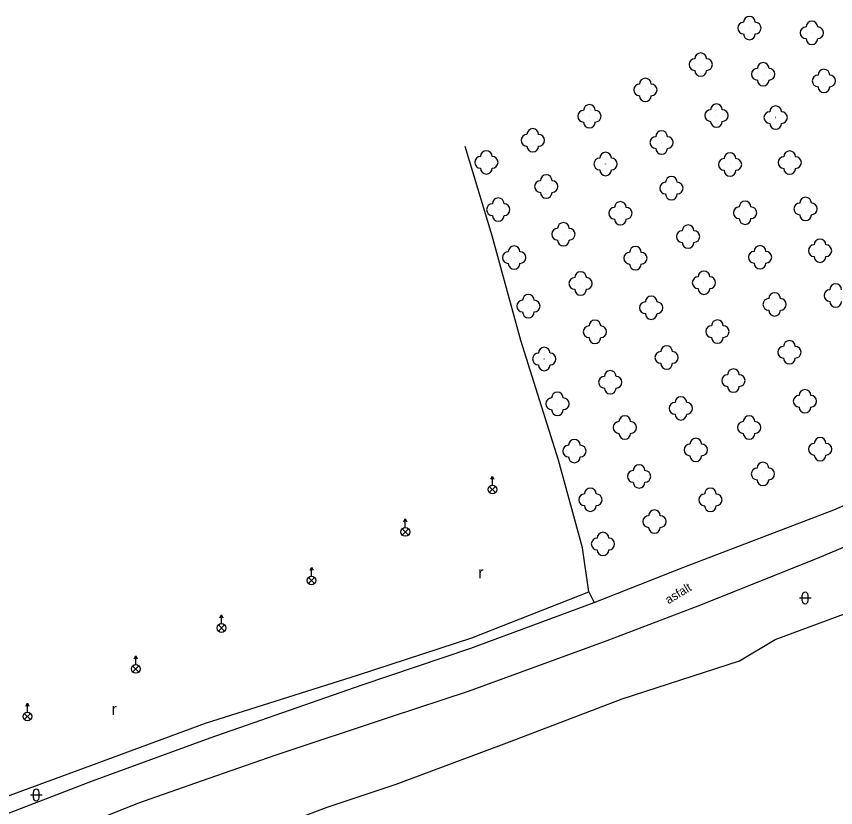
# Model space of a CAD drawing. Extents: x -582188 to -561562, y -1187250 to -1183500.
# Drawn here: x -577811.9 to -577741.8, y -1185710.7 to -1185642.9 of the extents above; entities that cross this region are included whole.
import ezdxf

# ---------------------------------------------------------------- set-up
doc = ezdxf.new("R2010")
doc.units = 0
for name, color, linetype in [('POMOC_POPIS', 7, 'Continuous'), ('ROZHRANÍ_PLOCH', 7, 'Continuous'), ('ZELEŇ', 7, 'Continuous'), ('ZN_BP', 7, 'Continuous'), ('ZN_KULTUR', 7, 'Continuous')]:
    doc.layers.add(name, color=color, linetype=linetype)

msp = doc.modelspace()

# ---------------------------------------------------------------- linework, layer by layer
at = {"layer": 'ROZHRANÍ_PLOCH'}
for points in [[(-577934.98, -1185788.93), (-577922.39, -1185779.43), (-577910.43, -1185770.51), (-577893.11, -1185758.26), (-577883.32, -1185751.68), (-577873.63, -1185745.71), (-577864.33, -1185739.7), (-577860.3, -1185737.42), (-577856.62, -1185735.17), (-577845.85, -1185728.76), (-577834.85, -1185722.41), (-577823.08, -1185716.15), (-577813.88, -1185711.68), (-577805.4, -1185708.45), (-577795.34, -1185704.75), (-577782.31, -1185700.21), (-577773, -1185697.06), (-577762.45, -1185693.15), (-577754.63, -1185690.08), (-577741.93, -1185685.22), (-577727.98, -1185679.12), (-577716.7, -1185673.6), (-577701.55, -1185665.61), (-577688.42, -1185658.36)], [(-577815.35, -1185716.16), (-577809.76, -1185713.64), (-577805.17, -1185711.82), (-577801.53, -1185710.35), (-577796, -1185708.41), (-577789.76, -1185706.23), (-577779.8, -1185702.92), (-577773.2, -1185700.75), (-577761.34, -1185696.41), (-577753.53, -1185693.43), (-577743.31, -1185689.35), (-577735.27, -1185685.96), (-577731.49, -1185684.54), (-577727.47, -1185682.75), (-577721.11, -1185679.65), (-577712.24, -1185675.11), (-577703.62, -1185670.6), (-577692.9, -1185664.89), (-577683.23, -1185659.71)]]:
    msp.add_lwpolyline(points, dxfattribs=at)
at = {"layer": 'ZELEŇ'}
for points in [[(-577762.89, -1185692.25), (-577763.45, -1185688.46), (-577765.49, -1185680.97), (-577768.74, -1185670.71), (-577771.17, -1185661.74), (-577773.49, -1185654.07)], [(-577825.25, -1185676.29), (-577821.98, -1185686.15), (-577820.16, -1185691.72), (-577817.16, -1185699.87), (-577815.1, -1185705.74), (-577813.34, -1185709.99), (-577806.11, -1185707.33), (-577795.73, -1185703.49), (-577782.62, -1185699.36), (-577772.91, -1185696.19), (-577762.89, -1185692.25), (-577762.45, -1185693.15)], [(-577795.22, -1185729.02), (-577801.19, -1185722.95), (-577805.26, -1185718.19), (-577799.46, -1185715.85), (-577793.47, -1185713.82), (-577790.74, -1185712.75), (-577785.3, -1185710.7), (-577779.39, -1185708.72), (-577769.69, -1185705.1), (-577760.04, -1185701.42), (-577750.01, -1185698.16), (-577746.94, -1185696.33), (-577740.22, -1185693.84), (-577727.59, -1185688.94), (-577722.48, -1185693.94)]]:
    msp.add_lwpolyline(points, dxfattribs=at)
for centre in [(-577749.15, -1185643.93), (-577743.8, -1185644.34), (-577753.32, -1185647.06), (-577747.97, -1185647.89), (-577742.77, -1185648.46), (-577758.06, -1185649.23), (-577762.85, -1185651.49), (-577751.97, -1185651.43), (-577746.9, -1185651.6), (-577767.7, -1185653.55), (-577756.67, -1185653.74), (-577771.68, -1185655.44), (-577761.47, -1185655.58), (-577750.81, -1185655.62), (-577745.7, -1185655.46), (-577766.55, -1185657.51), (-577755.83, -1185657.65), (-577770.66, -1185659.49), (-577744.34, -1185659.43), (-577760.2, -1185659.8), (-577749.52, -1185659.76), (-577765.08, -1185661.6), (-577754.4, -1185661.8), (-577743.1, -1185663.01), (-577769.3, -1185663.6), (-577758.91, -1185663.65), (-577748.24, -1185663.57), (-577763.61, -1185665.82), (-577753.04, -1185665.75), (-577768.08, -1185667.76), (-577757.56, -1185667.9), (-577746.99, -1185667.61), (-577762.38, -1185669.96), (-577751.89, -1185669.94), (-577745.72, -1185671.71), (-577766.72, -1185672.29), (-577756.24, -1185672.16), (-577750.52, -1185674.14), (-577761.07, -1185674.28), (-577765.59, -1185676.13), (-577744.39, -1185675.91), (-577755.02, -1185676.52), (-577759.82, -1185678.16), (-577749.17, -1185678.16), (-577764.14, -1185680.18), (-577753.74, -1185680.08), (-577743.09, -1185680.02), (-577758.6, -1185682.35), (-577747.99, -1185682.14), (-577762.77, -1185684.35), (-577752.49, -1185684.36), (-577757.28, -1185686.22), (-577761.69, -1185688.14)]:
    msp.add_circle(centre, 0.0005, dxfattribs=at)
for centre, start, end in [((-577749.15, -1185643.43), 0, 179.99999), ((-577743.8, -1185643.84), 0, 179.99999), ((-577749.65, -1185643.93), 89.99999, 269.99999), ((-577748.65, -1185643.93), 270, 89.99999), ((-577744.3, -1185644.34), 89.99999, 269.99999), ((-577743.3, -1185644.34), 270, 89.99999), ((-577749.15, -1185644.43), 179.99999, 359.99999), ((-577743.8, -1185644.84), 179.99999, 359.99999), ((-577753.32, -1185646.56), 0, 179.99999), ((-577753.82, -1185647.06), 89.99999, 269.99999), ((-577752.82, -1185647.06), 270, 89.99999), ((-577747.97, -1185647.39), 0, 179.99999), ((-577753.32, -1185647.56), 179.99999, 359.99999), ((-577748.47, -1185647.89), 89.99999, 269.99999), ((-577747.47, -1185647.89), 270, 89.99999), ((-577742.77, -1185647.96), 0, 179.99999), ((-577758.06, -1185648.73), 0, 179.99999), ((-577743.27, -1185648.46), 89.99999, 269.99999), ((-577742.27, -1185648.46), 270, 89.99999), ((-577758.56, -1185649.23), 89.99999, 269.99999), ((-577757.56, -1185649.23), 270, 89.99999), ((-577747.97, -1185648.39), 179.99999, 359.99999), ((-577742.77, -1185648.96), 179.99999, 359.99999), ((-577758.06, -1185649.73), 179.99999, 359.99999), ((-577763.35, -1185651.49), 89.99999, 269.99999), ((-577762.85, -1185650.99), 0, 179.99999), ((-577762.35, -1185651.49), 270, 89.99999), ((-577752.47, -1185651.43), 89.99999, 269.99999), ((-577751.97, -1185650.93), 0, 179.99999), ((-577751.47, -1185651.43), 270, 89.99999), ((-577747.4, -1185651.6), 89.99999, 269.99999), ((-577746.9, -1185651.1), 0, 179.99999), ((-577746.4, -1185651.6), 270, 89.99999), ((-577762.85, -1185651.99), 179.99999, 359.99999), ((-577751.97, -1185651.93), 179.99999, 359.99999), ((-577746.9, -1185652.1), 179.99999, 359.99999), ((-577768.2, -1185653.55), 89.99999, 269.99999), ((-577767.7, -1185653.05), 0, 179.99999), ((-577767.2, -1185653.55), 270, 89.99999), ((-577756.67, -1185653.24), 0, 179.99999), ((-577757.17, -1185653.74), 89.99999, 269.99999), ((-577756.17, -1185653.74), 270, 89.99999), ((-577771.68, -1185654.94), 0, 179.99999), ((-577767.7, -1185654.05), 179.99999, 359.99999), ((-577761.47, -1185655.08), 0, 179.99999), ((-577756.67, -1185654.24), 179.99999, 359.99999), ((-577745.7, -1185654.96), 0, 179.99999), ((-577772.18, -1185655.44), 89.99999, 269.99999), ((-577771.18, -1185655.44), 270, 89.99999), ((-577761.97, -1185655.58), 89.99999, 269.99999), ((-577760.97, -1185655.58), 270, 89.99999), ((-577751.31, -1185655.62), 89.99999, 269.99999), ((-577750.81, -1185655.12), 0, 179.99999), ((-577750.31, -1185655.62), 270, 89.99999), ((-577746.2, -1185655.46), 89.99999, 269.99999), ((-577745.2, -1185655.46), 270, 89.99999), ((-577771.68, -1185655.94), 179.99999, 359.99999), ((-577745.7, -1185655.96), 179.99999, 359.99999), ((-577766.55, -1185657.01), 0, 179.99999), ((-577761.47, -1185656.08), 179.99999, 359.99999), ((-577755.83, -1185657.15), 0, 179.99999), ((-577750.81, -1185656.12), 179.99999, 359.99999), ((-577767.05, -1185657.51), 89.99999, 269.99999), ((-577766.05, -1185657.51), 270, 89.99999), ((-577756.33, -1185657.65), 89.99999, 269.99999), ((-577755.33, -1185657.65), 270, 89.99999), ((-577766.55, -1185658.01), 179.99999, 359.99999), ((-577770.66, -1185658.99), 0, 179.99999), ((-577760.2, -1185659.3), 0, 179.99999), ((-577755.83, -1185658.15), 179.99999, 359.99999), ((-577749.52, -1185659.26), 0, 179.99999), ((-577744.34, -1185658.93), 0, 179.99999), ((-577771.16, -1185659.49), 89.99999, 269.99999), ((-577770.16, -1185659.49), 270, 89.99999), ((-577760.7, -1185659.8), 89.99999, 269.99999), ((-577759.7, -1185659.8), 270, 89.99999), ((-577750.02, -1185659.76), 89.99999, 269.99999), ((-577749.02, -1185659.76), 270, 89.99999), ((-577744.84, -1185659.43), 89.99999, 269.99999), ((-577743.84, -1185659.43), 270, 89.99999), ((-577770.66, -1185659.99), 179.99999, 359.99999), ((-577744.34, -1185659.93), 179.99999, 359.99999), ((-577765.08, -1185661.1), 0, 179.99999), ((-577760.2, -1185660.3), 179.99999, 359.99999), ((-577754.4, -1185661.3), 0, 179.99999), ((-577749.52, -1185660.26), 179.99999, 359.99999), ((-577765.58, -1185661.6), 89.99999, 269.99999), ((-577764.58, -1185661.6), 270, 89.99999), ((-577754.9, -1185661.8), 89.99999, 269.99999), ((-577753.9, -1185661.8), 270, 89.99999), ((-577765.08, -1185662.1), 179.99999, 359.99999), ((-577754.4, -1185662.3), 179.99999, 359.99999), ((-577743.1, -1185662.51), 0, 179.99999), ((-577769.3, -1185663.1), 0, 179.99999), ((-577758.91, -1185663.15), 0, 179.99999), ((-577748.24, -1185663.07), 0, 179.99999), ((-577743.6, -1185663.01), 89.99999, 269.99999), ((-577742.6, -1185663.01), 270, 89.99999), ((-577769.8, -1185663.6), 89.99999, 269.99999), ((-577768.8, -1185663.6), 270, 89.99999), ((-577759.41, -1185663.65), 89.99999, 269.99999), ((-577758.41, -1185663.65), 270, 89.99999), ((-577748.74, -1185663.57), 89.99999, 269.99999), ((-577747.74, -1185663.57), 270, 89.99999), ((-577743.1, -1185663.51), 179.99999, 359.99999), ((-577769.3, -1185664.1), 179.99999, 359.99999), ((-577758.91, -1185664.15), 179.99999, 359.99999), ((-577748.24, -1185664.07), 179.99999, 359.99999), ((-577763.61, -1185665.32), 0, 179.99999), ((-577753.04, -1185665.25), 0, 179.99999), ((-577764.11, -1185665.82), 89.99999, 269.99999), ((-577763.11, -1185665.82), 270, 89.99999), ((-577753.54, -1185665.75), 89.99999, 269.99999), ((-577752.54, -1185665.75), 270, 89.99999), ((-577763.61, -1185666.32), 179.99999, 359.99999), ((-577753.04, -1185666.25), 179.99999, 359.99999), ((-577742.26, -1185666.85), 89.99999, 269.99999), ((-577741.76, -1185666.35), 0, 179.99999), ((-577768.08, -1185667.26), 0, 179.99999), ((-577757.56, -1185667.4), 0, 179.99999), ((-577747.49, -1185667.61), 89.99999, 269.99999), ((-577746.99, -1185667.11), 0, 179.99999), ((-577746.49, -1185667.61), 270, 89.99999), ((-577768.58, -1185667.76), 89.99999, 269.99999), ((-577767.58, -1185667.76), 270, 89.99999), ((-577758.06, -1185667.9), 89.99999, 269.99999), ((-577757.06, -1185667.9), 270, 89.99999), ((-577741.76, -1185667.35), 179.99999, 359.99999), ((-577768.08, -1185668.26), 179.99999, 359.99999), ((-577757.56, -1185668.4), 179.99999, 359.99999), ((-577746.99, -1185668.11), 179.99999, 359.99999), ((-577762.38, -1185669.46), 0, 179.99999), ((-577751.89, -1185669.44), 0, 179.99999), ((-577762.88, -1185669.96), 89.99999, 269.99999), ((-577761.88, -1185669.96), 270, 89.99999), ((-577752.39, -1185669.94), 89.99999, 269.99999), ((-577751.39, -1185669.94), 270, 89.99999), ((-577762.38, -1185670.46), 179.99999, 359.99999), ((-577751.89, -1185670.44), 179.99999, 359.99999), ((-577745.72, -1185671.21), 0, 179.99999), ((-577766.72, -1185671.79), 0, 179.99999), ((-577756.24, -1185671.66), 0, 179.99999), ((-577746.22, -1185671.71), 89.99999, 269.99999), ((-577745.22, -1185671.71), 270, 89.99999), ((-577767.22, -1185672.29), 89.99999, 269.99999), ((-577766.22, -1185672.29), 270, 89.99999), ((-577756.74, -1185672.16), 89.99999, 269.99999), ((-577755.74, -1185672.16), 270, 89.99999), ((-577766.72, -1185672.79), 179.99999, 359.99999), ((-577756.24, -1185672.66), 179.99999, 359.99999), ((-577745.72, -1185672.21), 179.99999, 359.99999), ((-577761.07, -1185673.78), 0, 179.99999), ((-577750.52, -1185673.64), 0, 179.99999), ((-577761.57, -1185674.28), 89.99999, 269.99999), ((-577760.57, -1185674.28), 270, 89.99999), ((-577751.02, -1185674.14), 89.99999, 269.99999), ((-577750.02, -1185674.14), 270, 89.99999), ((-577761.07, -1185674.78), 179.99999, 359.99999), ((-577750.52, -1185674.64), 179.99999, 359.99999), ((-577744.39, -1185675.41), 0, 179.99999), ((-577766.09, -1185676.13), 89.99999, 269.99999), ((-577765.59, -1185675.63), 0, 179.99999), ((-577765.09, -1185676.13), 270, 89.99999), ((-577755.02, -1185676.02), 0, 179.99999), ((-577744.89, -1185675.91), 89.99999, 269.99999), ((-577743.89, -1185675.91), 270, 89.99999), ((-577755.52, -1185676.52), 89.99999, 269.99999), ((-577754.52, -1185676.52), 270, 89.99999), ((-577765.59, -1185676.63), 179.99999, 359.99999), ((-577755.02, -1185677.02), 179.99999, 359.99999), ((-577744.39, -1185676.41), 179.99999, 359.99999), ((-577760.32, -1185678.16), 89.99999, 269.99999), ((-577759.82, -1185677.66), 0, 179.99999), ((-577759.32, -1185678.16), 270, 89.99999), ((-577749.67, -1185678.16), 89.99999, 269.99999), ((-577749.17, -1185677.66), 0, 179.99999), ((-577748.67, -1185678.16), 270, 89.99999), ((-577759.82, -1185678.66), 179.99999, 359.99999), ((-577753.74, -1185679.58), 0, 179.99999), ((-577749.17, -1185678.66), 179.99999, 359.99999), ((-577743.09, -1185679.52), 0, 179.99999), ((-577764.64, -1185680.18), 89.99999, 269.99999), ((-577764.14, -1185679.68), 0, 179.99999), ((-577763.64, -1185680.18), 270, 89.99999), ((-577754.24, -1185680.08), 89.99999, 269.99999), ((-577753.24, -1185680.08), 270, 89.99999), ((-577743.59, -1185680.02), 89.99999, 269.99999), ((-577742.59, -1185680.02), 270, 89.99999), ((-577743.09, -1185680.52), 179.99999, 359.99999), ((-577764.14, -1185680.68), 179.99999, 359.99999), ((-577753.74, -1185680.58), 179.99999, 359.99999), ((-577747.99, -1185681.64), 0, 179.99999), ((-577759.1, -1185682.35), 89.99999, 269.99999), ((-577758.6, -1185681.85), 0, 179.99999), ((-577758.1, -1185682.35), 270, 89.99999), ((-577748.49, -1185682.14), 89.99999, 269.99999), ((-577747.49, -1185682.14), 270, 89.99999), ((-577747.99, -1185682.64), 179.99999, 359.99999), ((-577762.77, -1185683.85), 0, 179.99999), ((-577758.6, -1185682.85), 179.99999, 359.99999), ((-577752.49, -1185683.86), 0, 179.99999), ((-577763.27, -1185684.35), 89.99999, 269.99999), ((-577762.27, -1185684.35), 270, 89.99999), ((-577752.99, -1185684.36), 89.99999, 269.99999), ((-577751.99, -1185684.36), 270, 89.99999), ((-577762.77, -1185684.85), 179.99999, 359.99999), ((-577757.28, -1185685.72), 0, 179.99999), ((-577752.49, -1185684.86), 179.99999, 359.99999), ((-577757.78, -1185686.22), 89.99999, 269.99999), ((-577756.78, -1185686.22), 270, 89.99999), ((-577757.28, -1185686.72), 179.99999, 359.99999), ((-577761.69, -1185687.64), 0, 179.99999), ((-577762.19, -1185688.14), 89.99999, 269.99999), ((-577761.19, -1185688.14), 270, 89.99999), ((-577761.69, -1185688.64), 179.99999, 359.99999)]:
    msp.add_arc(centre, 0.5, start, end, dxfattribs=at)
at = {"layer": 'ZN_BP'}
for p, q in [((-577771.16, -1185683.095), (-577771.16, -1185682.345)), ((-577771.425, -1185683.734), (-577770.896, -1185683.206)), ((-577770.896, -1185683.738), (-577771.425, -1185683.206)), ((-577778.62, -1185686.735), (-577778.62, -1185685.985)), ((-577778.885, -1185687.374), (-577778.356, -1185686.846)), ((-577778.356, -1185687.378), (-577778.885, -1185686.846)), ((-577786.65, -1185690.895), (-577786.65, -1185690.145)), ((-577786.915, -1185691.534), (-577786.386, -1185691.006)), ((-577786.386, -1185691.538), (-577786.915, -1185691.006)), ((-577794.37, -1185694.965), (-577794.37, -1185694.215)), ((-577794.635, -1185695.604), (-577794.106, -1185695.076)), ((-577794.106, -1185695.608), (-577794.635, -1185695.076)), ((-577801.71, -1185698.475), (-577801.71, -1185697.725)), ((-577801.975, -1185699.114), (-577801.446, -1185698.586)), ((-577801.446, -1185699.118), (-577801.975, -1185698.586)), ((-577810.99, -1185702.545), (-577810.99, -1185701.795)), ((-577811.255, -1185703.184), (-577810.726, -1185702.656)), ((-577810.726, -1185703.188), (-577811.255, -1185702.656))]:
    msp.add_line(p, q, dxfattribs=at)
for points in [[(-577771.285, -1185682.595), (-577771.16, -1185682.345), (-577771.035, -1185682.595)], [(-577778.745, -1185686.235), (-577778.62, -1185685.985), (-577778.495, -1185686.235)], [(-577786.775, -1185690.395), (-577786.65, -1185690.145), (-577786.525, -1185690.395)], [(-577794.495, -1185694.465), (-577794.37, -1185694.215), (-577794.245, -1185694.465)], [(-577801.835, -1185697.975), (-577801.71, -1185697.725), (-577801.585, -1185697.975)], [(-577811.115, -1185702.045), (-577810.99, -1185701.795), (-577810.865, -1185702.045)]]:
    msp.add_lwpolyline(points, dxfattribs=at)
for centre in [(-577771.16, -1185683.47), (-577778.62, -1185687.11), (-577786.65, -1185691.27), (-577794.37, -1185695.34), (-577801.71, -1185698.85), (-577810.99, -1185702.92)]:
    msp.add_circle(centre, 0.375, dxfattribs=at)
at = {"layer": 'ZN_KULTUR'}
for p, q in [((-577744.87, -1185692.77), (-577743.87, -1185692.77)), ((-577744.62, -1185693.02), (-577744.62, -1185692.52)), ((-577744.12, -1185693.02), (-577744.12, -1185692.52)), ((-577810.73, -1185709.65), (-577809.73, -1185709.65)), ((-577810.48, -1185709.9), (-577810.48, -1185709.4)), ((-577809.98, -1185709.9), (-577809.98, -1185709.4))]:
    msp.add_line(p, q, dxfattribs=at)
for centre, start, end in [((-577744.37, -1185692.52), 0, 179.99999), ((-577744.37, -1185693.02), 179.99999, 359.99999), ((-577810.23, -1185709.4), 0, 179.99999), ((-577810.23, -1185709.9), 179.99999, 359.99999)]:
    msp.add_arc(centre, 0.25, start, end, dxfattribs=at)

# ---------------------------------------------------------------- texts
at = {"layer": 'POMOC_POPIS'}
msp.add_text('asfalt', height=0.75, rotation=31.311, dxfattribs=at).set_placement((-577756.08, -1185693.32))
at = {"layer": 'ZN_KULTUR'}
for p in [(-577772.368, -1185691.092), (-577803.778, -1185702.802)]:
    msp.add_text('r', height=1, dxfattribs=at).set_placement(p)

doc.saveas('drawing.dxf')
